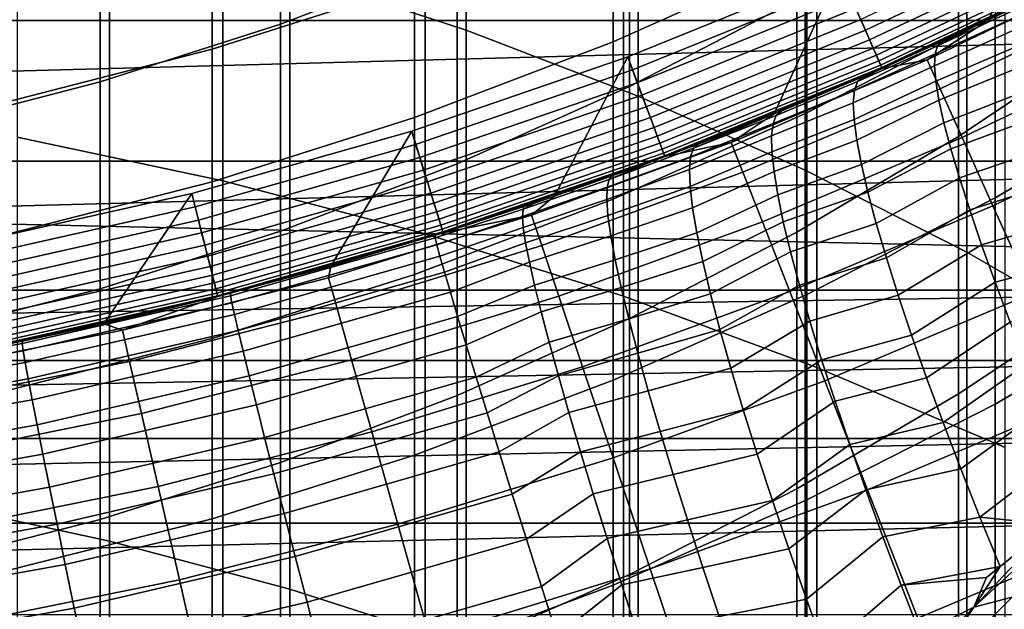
# Model space of a CAD drawing. Header units: metres. Extents: x -28 to 70, y -218 to 28.
# Tile 265 of 463: x 2.39 to 5.17, y -12.51 to -10.85. Entities that reach past the tile are written whole.
import ezdxf

# ---------------------------------------------------------------- set-up
doc = ezdxf.new("R2010")
doc.units = ezdxf.units.M
doc.layers.add('solid_10_261_432_XXX', color=7, linetype='CONTINUOUS')

msp = doc.modelspace()

# ---------------------------------------------------------------- linework, layer by layer
at = {"layer": 'solid_10_261_432_XXX'}
for points in [[(3.646882, -9.212379, 445.114502), (3.646882, -10.881224, 447.593597), (3.1491, -10.71856, 447.70636), (3.1491, -9.046671, 445.222778)], [(4.1323, -9.402063, 444.990601), (4.1323, -11.06742, 447.464478), (3.646882, -10.881224, 447.593597), (3.646882, -9.212379, 445.114502)], [(2.379969, -9.418129, 448.608063), (2.379969, -11.183157, 451.080139), (2.960494, -11.306211, 450.989716), (2.960494, -9.543629, 448.521057)], [(4.603708, -9.615077, 444.85141), (4.603708, -11.276518, 447.319489), (4.1323, -11.06742, 447.464478), (4.1323, -9.402063, 444.990601)], [(2.960494, -9.543629, 448.521057), (2.960494, -11.306211, 450.989716), (3.531343, -11.455796, 450.879761), (3.531343, -9.696185, 448.415283)], [(5.059506, -9.850699, 444.697479), (5.059506, -11.50781, 447.159119), (4.603708, -11.276518, 447.319489), (4.603708, -9.615077, 444.85141)], [(24.776649, -11.93179, -5), (-25.28702, -10.80817, -5), (-25.74646, -9.662806, -5), (25.28702, -10.80817, -5)], [(3.531343, -9.696185, 448.415283), (3.531343, -11.455796, 450.879761), (4.090651, -11.631421, 450.750671), (4.090651, -9.8753, 448.291077)], [(5.498151, -10.108131, 444.529297), (5.498151, -11.760509, 446.983887), (5.059506, -11.50781, 447.159119), (5.059506, -9.850699, 444.697479)], [(4.090651, -9.8753, 448.291077), (4.090651, -11.631421, 450.750671), (4.636589, -11.832513, 450.602875), (4.636589, -10.080389, 448.148865)], [(4.636589, -10.080389, 448.148865), (4.636589, -11.832513, 450.602875), (5.167373, -12.058414, 450.436829), (5.167373, -10.310781, 447.989136)], [(3.122935, -10.348081, 403.312042), (3.122935, -10.864654, 405.775696), (3.621314, -10.672974, 405.818665), (3.621314, -10.15529, 403.349701)], [(4.107415, -10.453315, 405.867889), (4.107415, -11.040272, 408.327667), (4.57959, -10.794995, 408.389771), (4.57959, -10.206419, 405.923218)], [(5.036238, -10.523494, 408.458527), (5.036238, -11.181808, 410.915405), (5.475811, -10.887185, 410.998718), (5.475811, -10.226686, 408.533691)], [(4.608047, -10.293193, 398.239441), (4.608047, -10.670014, 400.706543), (4.061356, -10.914546, 400.665741), (4.061356, -10.538755, 398.205383)], [(2.613968, -10.512074, 403.280029), (2.613968, -11.027703, 405.739166), (3.122935, -10.864654, 405.775696), (3.122935, -10.348081, 403.312042)], [(5.139678, -10.395068, 400.752411), (5.139678, -10.841094, 403.215759), (4.608047, -11.114673, 403.162292), (4.608047, -10.670014, 400.706543)], [(8.257593, -10.426032, 235.5), (-8.257654, -10.425984, 235.5), (-7.685764, -10.854447, 235.5)], [(7.685706, -10.854488, 235.5), (8.257593, -10.426032, 235.5), (-7.685764, -10.854447, 235.5)], [(3.501391, -10.445855, 395.711853), (3.501391, -10.752973, 398.17569), (2.929983, -10.935143, 398.150421), (2.929983, -10.628653, 395.69162)], [(5.121321, -10.852283, 194), (4.820355, -10.989276, 194), (4.70047, -10.714268, 194), (5.283648, -10.439014, 194)], [(5.418347, -10.707076, 194), (5.121321, -10.852283, 194), (5.283648, -10.439014, 194)], [(2.640641, -10.579982, 447.80246), (2.640641, -12.322371, 450.242828), (2.123228, -12.210568, 450.325012), (2.123228, -10.465958, 447.881531)], [(3.621314, -10.672974, 405.818665), (3.621314, -11.258492, 408.2724), (4.107415, -11.040272, 408.327667), (4.107415, -10.453315, 405.867889)], [(2.096138, -10.646717, 403.253723), (2.096138, -11.16157, 405.709167), (2.613968, -11.027703, 405.739166), (2.613968, -10.512074, 403.280029)], [(4.57959, -10.794995, 408.389771), (4.57959, -11.451312, 410.839172), (5.036238, -11.181808, 410.915405), (5.036238, -10.523494, 408.458527)], [(4.061356, -10.538755, 398.205383), (4.061356, -10.914546, 400.665741), (3.501391, -11.127863, 400.630127), (3.501391, -10.752973, 398.17569)], [(5.65451, -10.538146, 403.274933), (5.65451, -11.053624, 405.733337), (5.139678, -11.354827, 405.665863), (5.139678, -10.841094, 403.215759)], [(3.1491, -10.71856, 447.70636), (3.1491, -12.458249, 450.142944), (2.640641, -12.322371, 450.242828), (2.640641, -10.579982, 447.80246)], [(4.773248, -10.881908, 193.937912), (5.365459, -10.602437, 193.937912), (5.350717, -10.573304, 193.959747), (4.760132, -10.852007, 193.959747)], [(4.785105, -10.90894, 193.911987), (5.378788, -10.628774, 193.911987), (5.365459, -10.602437, 193.937912), (4.773248, -10.881908, 193.937912)], [(2.929983, -10.628653, 395.69162), (2.929983, -10.935143, 398.150421), (2.348998, -11.084671, 398.1297), (2.348998, -10.778695, 395.675018)], [(4.7955, -10.932639, 193.882446), (5.390473, -10.651864, 193.882446), (5.378788, -10.628774, 193.911987), (4.785105, -10.90894, 193.911987)], [(4.804255, -10.952599, 193.849762), (5.400314, -10.671311, 193.849762), (5.390473, -10.651864, 193.882446), (4.7955, -10.932639, 193.882446)], [(3.122935, -10.864654, 405.775696), (3.122935, -11.448915, 408.224182), (3.621314, -11.258492, 408.2724), (3.621314, -10.672974, 405.818665)], [(4.608047, -10.670014, 400.706543), (4.608047, -11.114673, 403.162292), (4.061356, -11.357986, 403.114777), (4.061356, -10.914546, 400.665741)], [(4.81122, -10.968477, 193.814514), (5.408143, -10.686782, 193.814514), (5.400314, -10.671311, 193.849762), (4.804255, -10.952599, 193.849762)], [(4.816276, -10.980002, 193.777298), (5.413826, -10.698011, 193.777298), (5.408143, -10.686782, 193.814514), (4.81122, -10.968477, 193.814514)], [(3.646882, -10.881224, 447.593597), (3.646882, -12.617743, 450.025726), (3.1491, -12.458249, 450.142944), (3.1491, -10.71856, 447.70636)], [(4.70047, -10.714268, 194), (4.103013, -10.956972, 194), (4.116189, -10.993854, 193.997437), (4.715566, -10.750407, 193.997437)], [(4.515725, -11.11792, 194), (4.207577, -11.238162, 194), (4.103013, -10.956972, 194), (4.70047, -10.714268, 194)], [(4.820355, -10.989276, 194), (4.515725, -11.11792, 194), (4.70047, -10.714268, 194)], [(4.819335, -10.986977, 193.73877), (5.417264, -10.704806, 193.73877), (5.413826, -10.698011, 193.777298), (4.816276, -10.980002, 193.777298)], [(5.417264, -10.704806, 193.73877), (4.819335, -10.986977, 193.73877), (4.820345, -10.98928, 193.699997), (5.4184, -10.707051, 193.699997)], [(5.121317, -10.852286, 181), (5.4184, -10.707051, 181), (5.4184, -10.707051, 193.699997), (4.820345, -10.98928, 193.699997)], [(4.947613, -10.965036, 179.490997), (5.488024, -10.704787, 179.490997), (5.4184, -10.707051, 181), (5.121317, -10.852286, 181)], [(4.984688, -11.047203, 177.966064), (5.529149, -10.785005, 177.966064), (5.488024, -10.704787, 179.490997), (4.947613, -10.965036, 179.490997)], [(5.067028, -10.87774, 223.692642), (5.121321, -10.852283, 194), (5.418347, -10.707076, 194), (5.210475, -10.809761, 223.710266)], [(4.129698, -11.029933, 193.989761), (4.731041, -10.785688, 193.989761), (4.715566, -10.750407, 193.997437), (4.116189, -10.993854, 193.997437)], [(3.501391, -10.752973, 398.17569), (3.501391, -11.127863, 400.630127), (2.929983, -11.309268, 400.599854), (2.929983, -10.935143, 398.150421)], [(4.107415, -11.040272, 408.327667), (4.107415, -11.694784, 410.770325), (4.57959, -11.451312, 410.839172), (4.57959, -10.794995, 408.389771)], [(4.14274, -11.064766, 193.977127), (4.745982, -10.81975, 193.977127), (4.731041, -10.785688, 193.989761), (4.129698, -11.029933, 193.989761)], [(5.046615, -11.184446, 176.445908), (5.59784, -10.91899, 176.445908), (5.529149, -10.785005, 177.966064), (4.984688, -11.047203, 177.966064)], [(24.216385, -13.031374, -5), (-24.776649, -11.93179, -5), (-25.28702, -10.80817, -5), (24.776649, -11.93179, -5)], [(4.155091, -11.097754, 193.959747), (4.760132, -10.852007, 193.959747), (4.745982, -10.81975, 193.977127), (4.14274, -11.064766, 193.977127)], [(5.194505, -10.845665, 224.022217), (4.9698, -10.948467, 223.983154), (4.976684, -10.925775, 223.832138), (5.198566, -10.822476, 223.865601)], [(5.198566, -10.822476, 223.865601), (4.976684, -10.925775, 223.832138), (5.067028, -10.87774, 223.692642), (5.210475, -10.809761, 223.710266)], [(7.685706, -10.854488, 235.5), (-7.685764, -10.854447, 235.5), (-7.092237, -11.251227, 235.5)], [(7.092196, -11.251253, 235.5), (7.685706, -10.854488, 235.5), (-7.092237, -11.251227, 235.5)], [(4.16654, -11.128332, 193.937912), (4.773248, -10.881908, 193.937912), (4.760132, -10.852007, 193.959747), (4.155091, -11.097754, 193.959747)], [(5.139678, -10.841094, 403.215759), (5.139678, -11.354827, 405.665863), (4.608047, -11.626828, 405.604889), (4.608047, -11.114673, 403.162292)], [(4.815132, -10.991565, 223.657959), (4.820355, -10.989276, 194), (5.121321, -10.852283, 194), (4.991913, -10.912416, 223.682709)], [(4.820345, -10.98928, 181), (5.121317, -10.852286, 181), (4.820345, -10.98928, 193.699997)], [(4.947613, -10.965036, 179.490997), (5.121317, -10.852286, 181), (4.820345, -10.98928, 181)], [(5.196331, -10.88014, 224.176773), (4.96819, -10.981764, 224.132355), (4.9698, -10.948467, 223.983154), (5.194505, -10.845665, 224.022217)], [(5.067028, -10.87774, 223.692642), (4.991913, -10.912416, 223.682709), (5.121321, -10.852283, 194)], [(2.613968, -11.027703, 405.739166), (2.613968, -11.610895, 408.183167), (3.122935, -11.448915, 408.224182), (3.122935, -10.864654, 405.775696)], [(4.1323, -11.06742, 447.464478), (4.1323, -12.800311, 449.891541), (3.646882, -12.617743, 450.025726), (3.646882, -10.881224, 447.593597)], [(4.176889, -11.155975, 193.911987), (4.785105, -10.90894, 193.911987), (4.773248, -10.881908, 193.937912), (4.16654, -11.128332, 193.937912)], [(5.204031, -10.925672, 224.328262), (4.971864, -11.02546, 224.278793), (4.96819, -10.981764, 224.132355), (5.196331, -10.88014, 224.176773)], [(4.976684, -10.925775, 223.832138), (4.991913, -10.912416, 223.682709), (5.067028, -10.87774, 223.692642)], [(5.036238, -11.181808, 410.915405), (5.036238, -11.90757, 413.35318), (5.475811, -11.615355, 413.44458), (5.475811, -10.887185, 410.998718)], [(4.061356, -10.914546, 400.665741), (4.061356, -11.357986, 403.114777), (3.501391, -11.570242, 403.073334), (3.501391, -11.127863, 400.630127)], [(4.185964, -11.180211, 193.882446), (4.7955, -10.932639, 193.882446), (4.785105, -10.90894, 193.911987), (4.176889, -11.155975, 193.911987)], [(4.976684, -10.925775, 223.832138), (4.750835, -11.026346, 223.806183), (4.815132, -10.991565, 223.657959), (4.991913, -10.912416, 223.682709)], [(2.929983, -10.935143, 398.150421), (2.929983, -11.309268, 400.599854), (2.348998, -11.458169, 400.575012), (2.348998, -11.084671, 398.1297)], [(4.193606, -11.200623, 193.849762), (4.804255, -10.952599, 193.849762), (4.7955, -10.932639, 193.882446), (4.185964, -11.180211, 193.882446)], [(4.9698, -10.948467, 223.983154), (4.742288, -11.050784, 223.96225), (4.750835, -11.026346, 223.806183), (4.976684, -10.925775, 223.832138)], [(5.217556, -10.981958, 224.475662), (4.980799, -11.079288, 224.4216), (4.971864, -11.02546, 224.278793), (5.204031, -10.925672, 224.328262)], [(5.133295, -11.376551, 174.932922), (5.693988, -11.106535, 174.932922), (5.59784, -10.91899, 176.445908), (5.046615, -11.184446, 176.445908)], [(4.103013, -10.956972, 194), (3.493091, -11.16639, 194), (3.504313, -11.203911, 193.997437), (4.116189, -10.993854, 193.997437)], [(3.896392, -11.349808, 194), (3.58224, -11.452841, 194), (3.493091, -11.16639, 194), (4.103013, -10.956972, 194)], [(4.207577, -11.238162, 194), (3.896392, -11.349808, 194), (4.103013, -10.956972, 194)], [(4.199686, -11.216861, 193.814514), (4.81122, -10.968477, 193.814514), (4.804255, -10.952599, 193.849762), (4.193606, -11.200623, 193.849762)], [(4.204098, -11.228647, 193.777298), (4.816276, -10.980002, 193.777298), (4.81122, -10.968477, 193.814514), (4.199686, -11.216861, 193.814514)], [(4.3949, -11.198024, 179.490997), (4.947613, -10.965036, 179.490997), (4.820345, -10.98928, 181), (4.515712, -11.117929, 181)], [(4.427834, -11.281937, 177.966064), (4.984688, -11.047203, 177.966064), (4.947613, -10.965036, 179.490997), (4.3949, -11.198024, 179.490997)], [(4.96819, -10.981764, 224.132355), (4.73915, -11.086649, 224.116287), (4.742288, -11.050784, 223.96225), (4.9698, -10.948467, 223.983154)], [(3.515813, -11.24068, 193.989761), (4.129698, -11.029933, 193.989761), (4.116189, -10.993854, 193.997437), (3.504313, -11.203911, 193.997437)], [(4.206769, -11.235779, 193.73877), (4.819335, -10.986977, 193.73877), (4.816276, -10.980002, 193.777298), (4.204098, -11.228647, 193.777298)], [(4.819335, -10.986977, 193.73877), (4.206769, -11.235779, 193.73877), (4.207651, -11.238135, 193.699997), (4.820345, -10.98928, 193.699997)], [(4.515712, -11.117929, 181), (4.820345, -10.98928, 181), (4.820345, -10.98928, 193.699997), (4.207651, -11.238135, 193.699997)], [(4.513309, -11.118905, 223.614319), (4.515725, -11.11792, 194), (4.820355, -10.989276, 194), (4.537228, -11.109165, 223.617752)], [(4.767603, -11.012264, 223.651077), (4.537228, -11.109165, 223.617752), (4.820355, -10.989276, 194)], [(4.971864, -11.02546, 224.278793), (4.74144, -11.133704, 224.267303), (4.73915, -11.086649, 224.116287), (4.96819, -10.981764, 224.132355)], [(4.750835, -11.026346, 223.806183), (4.767603, -11.012264, 223.651077), (4.815132, -10.991565, 223.657959)], [(4.815132, -10.991565, 223.657959), (4.767603, -11.012264, 223.651077), (4.820355, -10.989276, 194)], [(5.236815, -11.048628, 224.618011), (4.994942, -11.142915, 224.559875), (4.980799, -11.079288, 224.4216), (5.217556, -10.981958, 224.475662)], [(2.096138, -11.16157, 405.709167), (2.096138, -11.743885, 408.149475), (2.613968, -11.610895, 408.183167), (2.613968, -11.027703, 405.739166)], [(4.742288, -11.050784, 223.96225), (4.512861, -11.145296, 223.922836), (4.52184, -11.121962, 223.770233), (4.750835, -11.026346, 223.806183)], [(4.750835, -11.026346, 223.806183), (4.52184, -11.121962, 223.770233), (4.537228, -11.109165, 223.617752), (4.767603, -11.012264, 223.651077)], [(4.980799, -11.079288, 224.4216), (4.749143, -11.191645, 224.414291), (4.74144, -11.133704, 224.267303), (4.971864, -11.02546, 224.278793)], [(3.526916, -11.276178, 193.977127), (4.14274, -11.064766, 193.977127), (4.129698, -11.029933, 193.989761), (3.515813, -11.24068, 193.989761)], [(3.621314, -11.258492, 408.2724), (3.621314, -11.911399, 410.709076), (4.107415, -11.694784, 410.770325), (4.107415, -11.040272, 408.327667)], [(4.482842, -11.422096, 176.445908), (5.046615, -11.184446, 176.445908), (4.984688, -11.047203, 177.966064), (4.427834, -11.281937, 177.966064)], [(4.73915, -11.086649, 224.116287), (4.508798, -11.179644, 224.073563), (4.512861, -11.145296, 223.922836), (4.742288, -11.050784, 223.96225)], [(5.261681, -11.125237, 224.754379), (5.014204, -11.215952, 224.69278), (4.994942, -11.142915, 224.559875), (5.236815, -11.048628, 224.618011)], [(5.65451, -11.053624, 405.733337), (5.65451, -11.636646, 408.176636), (5.139678, -11.935875, 408.100861), (5.139678, -11.354827, 405.665863)], [(3.537431, -11.309796, 193.959747), (4.155091, -11.097754, 193.959747), (4.14274, -11.064766, 193.977127), (3.526916, -11.276178, 193.977127)], [(4.603708, -11.276518, 447.319489), (4.603708, -13.005335, 449.740845), (4.1323, -12.800311, 449.891541), (4.1323, -11.06742, 447.464478)], [(4.994942, -11.142915, 224.559875), (4.76221, -11.260088, 224.556305), (4.749143, -11.191645, 224.414291), (4.980799, -11.079288, 224.4216)], [(3.547178, -11.340959, 193.937912), (4.16654, -11.128332, 193.937912), (4.155091, -11.097754, 193.959747), (3.537431, -11.309796, 193.959747)], [(4.52184, -11.121962, 223.770233), (4.288093, -11.214598, 223.743332), (4.513309, -11.118905, 223.614319), (4.537228, -11.109165, 223.617752)], [(4.74144, -11.133704, 224.267303), (4.509676, -11.22479, 224.221466), (4.508798, -11.179644, 224.073563), (4.73915, -11.086649, 224.116287)], [(5.244593, -11.623212, 173.429489), (5.817442, -11.347342, 173.429489), (5.693988, -11.106535, 174.932922), (5.133295, -11.376551, 174.932922)], [(3.501391, -11.127863, 400.630127), (3.501391, -11.570242, 403.073334), (2.929983, -11.750744, 403.038055), (2.929983, -11.309268, 400.599854)], [(3.555989, -11.369131, 193.911987), (4.176889, -11.155975, 193.911987), (4.16654, -11.128332, 193.937912), (3.547178, -11.340959, 193.937912)], [(4.608047, -11.114673, 403.162292), (4.608047, -11.626828, 405.604889), (4.061356, -11.868741, 405.55069), (4.061356, -11.357986, 403.114777)], [(4.172221, -11.251336, 223.569336), (4.207577, -11.238162, 194), (4.515725, -11.11792, 194), (4.301237, -11.20265, 223.585312)], [(4.207651, -11.238135, 181), (4.515712, -11.117929, 181), (4.207651, -11.238135, 193.699997)], [(4.3949, -11.198024, 179.490997), (4.515712, -11.117929, 181), (4.207651, -11.238135, 181)], [(4.512861, -11.145296, 223.922836), (4.279921, -11.238752, 223.902405), (4.288093, -11.214598, 223.743332), (4.52184, -11.121962, 223.770233)], [(4.288093, -11.214598, 223.743332), (4.301237, -11.20265, 223.585312), (4.513309, -11.118905, 223.614319)], [(4.513309, -11.118905, 223.614319), (4.301237, -11.20265, 223.585312), (4.515725, -11.11792, 194)], [(4.749143, -11.191645, 224.414291), (4.515491, -11.280453, 224.365616), (4.509676, -11.22479, 224.221466), (4.74144, -11.133704, 224.267303)], [(5.291988, -11.211279, 224.883835), (5.038468, -11.297949, 224.819504), (5.014204, -11.215952, 224.69278), (5.261681, -11.125237, 224.754379)], [(3.493091, -11.16639, 194), (2.87256, -11.341886, 194), (2.881793, -11.379943, 193.997437), (3.504313, -11.203911, 193.997437)], [(3.265219, -11.547218, 194), (2.945785, -11.632813, 194), (2.87256, -11.341886, 194), (3.493091, -11.16639, 194)], [(3.58224, -11.452841, 194), (3.265219, -11.547218, 194), (3.493091, -11.16639, 194)], [(3.563715, -11.393829, 193.882446), (4.185964, -11.180211, 193.882446), (4.176889, -11.155975, 193.911987), (3.555989, -11.369131, 193.911987)], [(4.508798, -11.179644, 224.073563), (4.276795, -11.274944, 224.059372), (4.279921, -11.238752, 223.902405), (4.512861, -11.145296, 223.922836)], [(5.014204, -11.215952, 224.69278), (4.780554, -11.338588, 224.692413), (4.76221, -11.260088, 224.556305), (4.994942, -11.142915, 224.559875)], [(2.379969, -11.183157, 451.080139), (2.379969, -13.015632, 453.502655), (2.960494, -13.136147, 453.408844), (2.960494, -11.306211, 450.989716)], [(3.570221, -11.414631, 193.849762), (4.193606, -11.200623, 193.849762), (4.185964, -11.180211, 193.882446), (3.563715, -11.393829, 193.882446)], [(4.509676, -11.22479, 224.221466), (4.278735, -11.322929, 224.213165), (4.276795, -11.274944, 224.059372), (4.508798, -11.179644, 224.073563)], [(4.55984, -11.618282, 174.932922), (5.133295, -11.376551, 174.932922), (5.046615, -11.184446, 176.445908), (4.482842, -11.422096, 176.445908)], [(4.76221, -11.260088, 224.556305), (4.526205, -11.346287, 224.505127), (4.515491, -11.280453, 224.365616), (4.749143, -11.191645, 224.414291)], [(4.57959, -11.451312, 410.839172), (4.57959, -12.174871, 413.269562), (5.036238, -11.90757, 413.35318), (5.036238, -11.181808, 410.915405)], [(2.89125, -11.41729, 193.989761), (3.515813, -11.24068, 193.989761), (3.504313, -11.203911, 193.997437), (2.881793, -11.379943, 193.997437)], [(3.575397, -11.43118, 193.814514), (4.199686, -11.216861, 193.814514), (4.193606, -11.200623, 193.849762), (3.570221, -11.414631, 193.849762)], [(3.579154, -11.443191, 193.777298), (4.204098, -11.228647, 193.777298), (4.199686, -11.216861, 193.814514), (3.575397, -11.43118, 193.814514)], [(3.831262, -11.403172, 179.490997), (4.3949, -11.198024, 179.490997), (4.207651, -11.238135, 181), (3.896394, -11.349807, 181)], [(3.859972, -11.488622, 177.966064), (4.427834, -11.281937, 177.966064), (4.3949, -11.198024, 179.490997), (3.831262, -11.403172, 179.490997)], [(4.279921, -11.238752, 223.902405), (4.044481, -11.32483, 223.870682), (4.050185, -11.302532, 223.71376), (4.288093, -11.214598, 223.743332)], [(4.288093, -11.214598, 223.743332), (4.050185, -11.302532, 223.71376), (4.172221, -11.251336, 223.569336), (4.301237, -11.20265, 223.585312)], [(5.038468, -11.297949, 224.819504), (4.804056, -11.426629, 224.821732), (4.780554, -11.338588, 224.692413), (5.014204, -11.215952, 224.69278)], [(5.327537, -11.306183, 225.005524), (5.067584, -11.388402, 224.939255), (5.038468, -11.297949, 224.819504), (5.291988, -11.211279, 224.883835)], [(7.092196, -11.251253, 235.5), (-7.092237, -11.251227, 235.5), (-6.479487, -11.614915, 235.5)], [(6.479487, -11.614915, 235.5), (7.092196, -11.251253, 235.5), (-6.479487, -11.614915, 235.5)], [(2.900381, -11.453345, 193.977127), (3.526916, -11.276178, 193.977127), (3.515813, -11.24068, 193.989761), (2.89125, -11.41729, 193.989761)], [(3.581427, -11.450459, 193.73877), (4.206769, -11.235779, 193.73877), (4.204098, -11.228647, 193.777298), (3.579154, -11.443191, 193.777298)], [(4.206769, -11.235779, 193.73877), (3.581427, -11.450459, 193.73877), (3.582178, -11.45286, 193.699997), (4.207651, -11.238135, 193.699997)], [(3.896394, -11.349807, 181), (4.207651, -11.238135, 181), (4.207651, -11.238135, 193.699997), (3.582178, -11.45286, 193.699997)], [(3.839243, -11.369267, 223.537674), (3.896392, -11.349808, 194), (4.207577, -11.238162, 194), (4.055812, -11.29382, 223.556412)], [(4.276795, -11.274944, 224.059372), (4.043355, -11.358894, 224.025574), (4.044481, -11.32483, 223.870682), (4.279921, -11.238752, 223.902405)], [(4.050185, -11.302532, 223.71376), (4.055812, -11.29382, 223.556412), (4.172221, -11.251336, 223.569336)], [(4.172221, -11.251336, 223.569336), (4.055812, -11.29382, 223.556412), (4.207577, -11.238162, 194)], [(4.515491, -11.280453, 224.365616), (4.285728, -11.382385, 224.362747), (4.278735, -11.322929, 224.213165), (4.509676, -11.22479, 224.221466)], [(2.909028, -11.487492, 193.959747), (3.537431, -11.309796, 193.959747), (3.526916, -11.276178, 193.977127), (2.900381, -11.453345, 193.977127)], [(3.122935, -11.448915, 408.224182), (3.122935, -12.100421, 410.65564), (3.621314, -11.911399, 410.709076), (3.621314, -11.258492, 408.2724)], [(4.278735, -11.322929, 224.213165), (4.046814, -11.404503, 224.177429), (4.043355, -11.358894, 224.025574), (4.276795, -11.274944, 224.059372)], [(4.780554, -11.338588, 224.692413), (4.541753, -11.421881, 224.63913), (4.526205, -11.346287, 224.505127), (4.76221, -11.260088, 224.556305)], [(5.059506, -11.50781, 447.159119), (5.059506, -13.23212, 449.574158), (4.603708, -13.005335, 449.740845), (4.603708, -11.276518, 447.319489)], [(2.960494, -11.306211, 450.989716), (2.960494, -13.136147, 453.408844), (3.531343, -13.282645, 453.29483), (3.531343, -11.455796, 450.879761)], [(4.044481, -11.32483, 223.870682), (3.805565, -11.406771, 223.847275), (3.807217, -11.38658, 223.691971), (4.050185, -11.302532, 223.71376)], [(4.050185, -11.302532, 223.71376), (3.807217, -11.38658, 223.691971), (3.839243, -11.369267, 223.537674), (4.055812, -11.29382, 223.556412)], [(3.907926, -11.63135, 176.445908), (4.482842, -11.422096, 176.445908), (4.427834, -11.281937, 177.966064), (3.859972, -11.488622, 177.966064)], [(4.526205, -11.346287, 224.505127), (4.297727, -11.45291, 224.507111), (4.285728, -11.382385, 224.362747), (4.515491, -11.280453, 224.365616)], [(5.067584, -11.388402, 224.939255), (4.832562, -11.523635, 224.94339), (4.804056, -11.426629, 224.821732), (5.038468, -11.297949, 224.819504)], [(5.368091, -11.409321, 225.118652), (5.101373, -11.486755, 225.0513), (5.067584, -11.388402, 224.939255), (5.327537, -11.306183, 225.005524)], [(2.929983, -11.309268, 400.599854), (2.929983, -11.750744, 403.038055), (2.348998, -11.898903, 403.009125), (2.348998, -11.458169, 400.575012)], [(2.917043, -11.519144, 193.937912), (3.547178, -11.340959, 193.937912), (3.537431, -11.309796, 193.959747), (2.909028, -11.487492, 193.959747)], [(4.043355, -11.358894, 224.025574), (3.80805, -11.438539, 224.000626), (3.805565, -11.406771, 223.847275), (4.044481, -11.32483, 223.870682)], [(4.285728, -11.382385, 224.362747), (4.054836, -11.461361, 224.325272), (4.046814, -11.404503, 224.177429), (4.278735, -11.322929, 224.213165)], [(2.87256, -11.341886, 194), (2.243305, -11.482924, 194), (2.250521, -11.521414, 193.997437), (2.881793, -11.379943, 193.997437)], [(2.624184, -11.709555, 194), (2.300608, -11.7774, 194), (2.243305, -11.482924, 194), (2.87256, -11.341886, 194)], [(2.945785, -11.632813, 194), (2.624184, -11.709555, 194), (2.87256, -11.341886, 194)], [(2.92429, -11.547758, 193.911987), (3.555989, -11.369131, 193.911987), (3.547178, -11.340959, 193.937912), (2.917043, -11.519144, 193.937912)], [(4.061356, -11.357986, 403.114777), (4.061356, -11.868741, 405.55069), (3.501391, -12.079773, 405.503387), (3.501391, -11.570242, 403.073334)], [(3.582178, -11.45286, 181), (3.896394, -11.349807, 181), (3.582178, -11.45286, 193.699997)], [(3.831262, -11.403172, 179.490997), (3.896394, -11.349807, 181), (3.582178, -11.45286, 181)], [(3.839243, -11.369267, 223.537674), (3.809685, -11.379205, 223.53566), (3.58224, -11.452841, 194), (3.896392, -11.349808, 194)], [(4.046814, -11.404503, 224.177429), (3.814656, -11.481682, 224.151062), (3.80805, -11.438539, 224.000626), (4.043355, -11.358894, 224.025574)], [(4.541753, -11.421881, 224.63913), (4.314652, -11.53403, 224.645279), (4.297727, -11.45291, 224.507111), (4.526205, -11.346287, 224.505127)], [(4.804056, -11.426629, 224.821732), (4.562037, -11.506763, 224.766785), (4.541753, -11.421881, 224.63913), (4.780554, -11.338588, 224.692413)], [(5.139678, -11.354827, 405.665863), (5.139678, -11.935875, 408.100861), (4.608047, -12.206094, 408.03244), (4.608047, -11.626828, 405.604889)], [(2.257907, -11.559225, 193.989761), (2.89125, -11.41729, 193.989761), (2.881793, -11.379943, 193.997437), (2.250521, -11.521414, 193.997437)], [(2.930642, -11.572845, 193.882446), (3.563715, -11.393829, 193.882446), (3.555989, -11.369131, 193.911987), (2.92429, -11.547758, 193.911987)], [(3.809685, -11.379205, 223.53566), (3.559173, -11.460031, 223.525711), (3.265219, -11.547218, 194), (3.58224, -11.452841, 194)], [(3.807217, -11.38658, 223.691971), (3.559602, -11.466958, 223.688751), (3.559173, -11.460031, 223.525711), (3.809685, -11.379205, 223.53566)], [(3.805565, -11.406771, 223.847275), (3.564163, -11.486676, 223.850662), (3.559602, -11.466958, 223.688751), (3.807217, -11.38658, 223.691971)], [(3.807217, -11.38658, 223.691971), (3.809685, -11.379205, 223.53566), (3.839243, -11.369267, 223.537674)], [(4.297727, -11.45291, 224.507111), (4.067368, -11.529098, 224.468124), (4.054836, -11.461361, 224.325272), (4.285728, -11.382385, 224.362747)], [(4.658704, -11.870184, 173.429489), (5.244593, -11.623212, 173.429489), (5.133295, -11.376551, 174.932922), (4.55984, -11.618282, 174.932922)], [(5.101373, -11.486755, 225.0513), (4.865884, -11.628971, 225.05661), (4.832562, -11.523635, 224.94339), (5.067584, -11.388402, 224.939255)], [(2.265038, -11.595729, 193.977127), (2.900381, -11.453345, 193.977127), (2.89125, -11.41729, 193.989761), (2.257907, -11.559225, 193.989761)], [(2.935993, -11.593974, 193.849762), (3.570221, -11.414631, 193.849762), (3.563715, -11.393829, 193.882446), (2.930642, -11.572845, 193.882446)], [(2.940249, -11.610783, 193.814514), (3.575397, -11.43118, 193.814514), (3.570221, -11.414631, 193.849762), (2.935993, -11.593974, 193.849762)], [(3.258098, -11.579969, 179.490997), (3.831262, -11.403172, 179.490997), (3.582178, -11.45286, 181), (3.265242, -11.547216, 181)], [(3.282513, -11.666744, 177.966064), (3.859972, -11.488622, 177.966064), (3.831262, -11.403172, 179.490997), (3.258098, -11.579969, 179.490997)], [(3.80805, -11.438539, 224.000626), (3.572826, -11.519051, 224.010361), (3.564163, -11.486676, 223.850662), (3.805565, -11.406771, 223.847275)], [(4.054836, -11.461361, 224.325272), (3.82534, -11.535927, 224.297607), (3.814656, -11.481682, 224.151062), (4.046814, -11.404503, 224.177429)], [(5.413382, -11.520008, 225.222458), (5.139628, -11.592405, 225.154953), (5.101373, -11.486755, 225.0513), (5.368091, -11.409321, 225.118652)], [(2.943339, -11.622982, 193.777298), (3.579154, -11.443191, 193.777298), (3.575397, -11.43118, 193.814514), (2.940249, -11.610783, 193.814514)], [(2.945208, -11.630364, 193.73877), (3.581427, -11.450459, 193.73877), (3.579154, -11.443191, 193.777298), (2.943339, -11.622982, 193.777298)], [(3.814656, -11.481682, 224.151062), (3.585532, -11.563859, 224.166748), (3.572826, -11.519051, 224.010361), (3.80805, -11.438539, 224.000626)], [(3.975048, -11.831129, 174.932922), (4.55984, -11.618282, 174.932922), (4.482842, -11.422096, 176.445908), (3.907926, -11.63135, 176.445908)], [(4.562037, -11.506763, 224.766785), (4.336388, -11.625197, 224.776337), (4.314652, -11.53403, 224.645279), (4.541753, -11.421881, 224.63913)], [(4.832562, -11.523635, 224.94339), (4.58693, -11.600407, 224.887299), (4.562037, -11.506763, 224.766785), (4.804056, -11.426629, 224.821732)], [(2.271791, -11.630301, 193.959747), (2.909028, -11.487492, 193.959747), (2.900381, -11.453345, 193.977127), (2.265038, -11.595729, 193.977127)], [(2.613968, -11.610895, 408.183167), (2.613968, -12.261209, 410.610168), (3.122935, -12.100421, 410.65564), (3.122935, -11.448915, 408.224182)], [(3.581427, -11.450459, 193.73877), (2.945208, -11.630364, 193.73877), (2.945826, -11.632803, 193.699997), (3.582178, -11.45286, 193.699997)], [(3.559173, -11.460031, 223.525711), (2.981747, -11.623648, 223.518723), (2.945785, -11.632813, 194), (3.265219, -11.547218, 194)], [(3.265242, -11.547216, 181), (3.582178, -11.45286, 181), (3.582178, -11.45286, 193.699997), (2.945826, -11.632803, 193.699997)], [(2.981993, -11.63057, 223.682343), (2.981747, -11.623648, 223.518723), (3.559173, -11.460031, 223.525711), (3.559602, -11.466958, 223.688751)], [(2.985728, -11.650523, 223.844833), (2.981993, -11.63057, 223.682343), (3.559602, -11.466958, 223.688751), (3.564163, -11.486676, 223.850662)], [(3.531343, -11.455796, 450.879761), (3.531343, -13.282645, 453.29483), (4.090651, -13.454647, 453.16095), (4.090651, -11.631421, 450.750671)], [(4.067368, -11.529098, 224.468124), (3.840036, -11.600933, 224.439346), (3.82534, -11.535927, 224.297607), (4.054836, -11.461361, 224.325272)], [(4.314652, -11.53403, 224.645279), (4.084329, -11.607272, 224.605072), (4.067368, -11.529098, 224.468124), (4.297727, -11.45291, 224.507111)], [(4.107415, -11.694784, 410.770325), (4.107415, -12.416354, 413.194061), (4.57959, -12.174871, 413.269562), (4.57959, -11.451312, 410.839172)], [(2.27805, -11.662346, 193.937912), (2.917043, -11.519144, 193.937912), (2.909028, -11.487492, 193.959747), (2.271791, -11.630301, 193.959747)], [(2.985728, -11.650523, 223.844833), (3.564163, -11.486676, 223.850662), (3.572826, -11.519051, 224.010361), (2.992921, -11.683372, 224.005096)], [(3.323293, -11.811685, 176.445908), (3.907926, -11.63135, 176.445908), (3.859972, -11.488622, 177.966064), (3.282513, -11.666744, 177.966064)], [(3.82534, -11.535927, 224.297607), (3.602193, -11.620796, 224.318756), (3.585532, -11.563859, 224.166748), (3.814656, -11.481682, 224.151062)], [(5.139628, -11.592405, 225.154953), (4.903805, -11.741948, 225.160629), (4.865884, -11.628971, 225.05661), (5.101373, -11.486755, 225.0513)], [(2.283709, -11.691316, 193.911987), (2.92429, -11.547758, 193.911987), (2.917043, -11.519144, 193.937912), (2.27805, -11.662346, 193.937912)], [(2.992921, -11.683372, 224.005096), (3.572826, -11.519051, 224.010361), (3.585532, -11.563859, 224.166748), (3.003525, -11.728889, 224.162033)], [(4.084329, -11.607272, 224.605072), (3.858651, -11.67629, 224.575378), (3.840036, -11.600933, 224.439346), (4.067368, -11.529098, 224.468124)], [(4.58693, -11.600407, 224.887299), (4.362789, -11.7258, 224.899384), (4.336388, -11.625197, 224.776337), (4.562037, -11.506763, 224.766785)], [(4.865884, -11.628971, 225.05661), (4.616278, -11.702228, 224.999924), (4.58693, -11.600407, 224.887299), (4.832562, -11.523635, 224.94339)], [(5.498151, -11.760509, 446.983887), (5.498151, -13.479896, 449.392059), (5.059506, -13.23212, 449.574158), (5.059506, -11.50781, 447.159119)], [(5.463109, -11.637511, 225.316269), (5.182115, -11.704702, 225.249573), (5.139628, -11.592405, 225.154953), (5.413382, -11.520008, 225.222458)], [(2.28867, -11.716715, 193.882446), (2.930642, -11.572845, 193.882446), (2.92429, -11.547758, 193.911987), (2.283709, -11.691316, 193.911987)], [(2.676834, -11.727977, 179.490997), (3.258098, -11.579969, 179.490997), (3.265242, -11.547216, 181), (2.945826, -11.632803, 181)], [(2.945826, -11.632803, 181), (3.265242, -11.547216, 181), (2.945826, -11.632803, 193.699997)], [(3.840036, -11.600933, 224.439346), (3.622696, -11.689473, 224.465347), (3.602193, -11.620796, 224.318756), (3.82534, -11.535927, 224.297607)], [(4.336388, -11.625197, 224.776337), (4.105608, -11.695378, 224.735229), (4.084329, -11.607272, 224.605072), (4.314652, -11.53403, 224.645279)], [(2.292849, -11.738106, 193.849762), (2.935993, -11.593974, 193.849762), (2.930642, -11.572845, 193.882446), (2.28867, -11.716715, 193.882446)], [(2.696893, -11.815862, 177.966064), (3.282513, -11.666744, 177.966064), (3.258098, -11.579969, 179.490997), (2.676834, -11.727977, 179.490997)], [(3.501391, -11.570242, 403.073334), (3.501391, -12.079773, 405.503387), (2.929983, -12.259235, 405.463165), (2.929983, -11.750744, 403.038055)], [(3.003525, -11.728889, 224.162033), (3.585532, -11.563859, 224.166748), (3.602193, -11.620796, 224.318756), (3.017467, -11.786767, 224.314575)], [(2.096138, -11.743885, 408.149475), (2.096138, -12.393221, 410.572845), (2.613968, -12.261209, 410.610168), (2.613968, -11.610895, 408.183167)], [(2.296173, -11.755123, 193.814514), (2.940249, -11.610783, 193.814514), (2.935993, -11.593974, 193.849762), (2.292849, -11.738106, 193.849762)], [(2.298585, -11.767475, 193.777298), (2.943339, -11.622982, 193.777298), (2.940249, -11.610783, 193.814514), (2.296173, -11.755123, 193.814514)], [(3.858651, -11.67629, 224.575378), (3.646901, -11.76942, 224.60553), (3.622696, -11.689473, 224.465347), (3.840036, -11.600933, 224.439346)], [(4.105608, -11.695378, 224.735229), (3.881067, -11.761518, 224.704865), (3.858651, -11.67629, 224.575378), (4.084329, -11.607272, 224.605072)], [(4.616278, -11.702228, 224.999924), (4.393677, -11.835158, 225.013596), (4.362789, -11.7258, 224.899384), (4.58693, -11.600407, 224.887299)], [(5.182115, -11.704702, 225.249573), (4.946076, -11.861824, 225.254807), (4.903805, -11.741948, 225.160629), (5.139628, -11.592405, 225.154953)], [(-6.148077, -11.813584, 235.5), (6.479487, -11.614915, 235.5), (-6.479487, -11.614915, 235.5)], [(-6.148077, -11.813584, 235.5), (6.148069, -11.81359, 235.5), (6.479487, -11.614915, 235.5)], [(2.300045, -11.774949, 193.73877), (2.945208, -11.630364, 193.73877), (2.943339, -11.622982, 193.777298), (2.298585, -11.767475, 193.777298)], [(2.945208, -11.630364, 193.73877), (2.300045, -11.774949, 193.73877), (2.300528, -11.777418, 193.699997), (2.945826, -11.632803, 193.699997)], [(2.624173, -11.709557, 181), (2.945826, -11.632803, 181), (2.945826, -11.632803, 193.699997), (2.300528, -11.777418, 193.699997)], [(2.981747, -11.623648, 223.518723), (2.394087, -11.758757, 223.512558), (2.624184, -11.709555, 194), (2.945785, -11.632813, 194)], [(2.394193, -11.765662, 223.676682), (2.394087, -11.758757, 223.512558), (2.981747, -11.623648, 223.518723), (2.981993, -11.63057, 223.682343)], [(2.981993, -11.63057, 223.682343), (2.985728, -11.650523, 223.844833), (2.397115, -11.785802, 223.839676), (2.394193, -11.765662, 223.676682)], [(2.676834, -11.727977, 179.490997), (2.945826, -11.632803, 181), (2.624173, -11.709557, 181)], [(3.017467, -11.786767, 224.314575), (3.602193, -11.620796, 224.318756), (3.622696, -11.689473, 224.465347), (3.034651, -11.856608, 224.4617)], [(3.380373, -12.014562, 174.932922), (3.975048, -11.831129, 174.932922), (3.907926, -11.63135, 176.445908), (3.323293, -11.811685, 176.445908)], [(4.061233, -12.087646, 173.429489), (4.658704, -11.870184, 173.429489), (4.55984, -11.618282, 174.932922), (3.975048, -11.831129, 174.932922)], [(4.608047, -11.626828, 405.604889), (4.608047, -12.206094, 408.03244), (4.061356, -12.446421, 407.971588), (4.061356, -11.868741, 405.55069)], [(4.090651, -11.631421, 450.750671), (4.090651, -13.454647, 453.16095), (4.636589, -13.65159, 453.00766), (4.636589, -11.832513, 450.602875)], [(4.362789, -11.7258, 224.899384), (4.131068, -11.792841, 224.857727), (4.105608, -11.695378, 224.735229), (4.336388, -11.625197, 224.776337)], [(4.903805, -11.741948, 225.160629), (4.649898, -11.81159, 225.103958), (4.616278, -11.702228, 224.999924), (4.865884, -11.628971, 225.05661)], [(4.77928, -12.177407, 171.937958), (5.380332, -11.924042, 171.937958), (5.244593, -11.623212, 173.429489), (4.658704, -11.870184, 173.429489)], [(5.036238, -11.90757, 413.35318), (5.036238, -12.700228, 415.77005), (5.475811, -12.410642, 415.869476), (5.475811, -11.615355, 413.44458)], [(5.65451, -11.636646, 408.176636), (5.65451, -12.286771, 410.602936), (5.139678, -12.583798, 410.518951), (5.139678, -11.935875, 408.100861)], [(2.992921, -11.683372, 224.005096), (2.402833, -11.819039, 224.000443), (2.397115, -11.785802, 223.839676), (2.985728, -11.650523, 223.844833)], [(2.730398, -11.962654, 176.445908), (3.323293, -11.811685, 176.445908), (3.282513, -11.666744, 177.966064), (2.696893, -11.815862, 177.966064)], [(3.003525, -11.728889, 224.162033), (2.411308, -11.865147, 224.157867), (2.402833, -11.819039, 224.000443), (2.992921, -11.683372, 224.005096)], [(3.034651, -11.856608, 224.4617), (3.622696, -11.689473, 224.465347), (3.646901, -11.76942, 224.60553), (3.05496, -11.937937, 224.602371)], [(3.621314, -11.911399, 410.709076), (3.621314, -12.631199, 413.126862), (4.107415, -12.416354, 413.194061), (4.107415, -11.694784, 410.770325)], [(3.881067, -11.761518, 224.704865), (3.674642, -11.86009, 224.738327), (3.646901, -11.76942, 224.60553), (3.858651, -11.67629, 224.575378)], [(4.131068, -11.792841, 224.857727), (3.907143, -11.856083, 224.826965), (3.881067, -11.761518, 224.704865), (4.105608, -11.695378, 224.735229)], [(2.088915, -11.846828, 179.490997), (2.676834, -11.727977, 179.490997), (2.624173, -11.709557, 181), (2.300528, -11.777418, 181)], [(2.300528, -11.777418, 181), (2.624173, -11.709557, 181), (2.300528, -11.777418, 193.699997)], [(2.394087, -11.758757, 223.512558), (2.300608, -11.7774, 194), (2.624184, -11.709555, 194)], [(4.649898, -11.81159, 225.103958), (4.428844, -11.952538, 225.11821), (4.393677, -11.835158, 225.013596), (4.616278, -11.702228, 224.999924)], [(5.22857, -11.822957, 225.334595), (4.992421, -11.987815, 225.338486), (4.946076, -11.861824, 225.254807), (5.182115, -11.704702, 225.249573)], [(2.104569, -11.935602, 177.966064), (2.696893, -11.815862, 177.966064), (2.676834, -11.727977, 179.490997), (2.088915, -11.846828, 179.490997)], [(2.929983, -11.750744, 403.038055), (2.929983, -12.259235, 405.463165), (2.348998, -12.406541, 405.430145), (2.348998, -11.898903, 403.009125)], [(3.017467, -11.786767, 224.314575), (2.422481, -11.923808, 224.310898), (2.411308, -11.865147, 224.157867), (3.003525, -11.728889, 224.162033)], [(4.393677, -11.835158, 225.013596), (4.160542, -11.899029, 224.971786), (4.131068, -11.792841, 224.857727), (4.362789, -11.7258, 224.899384)], [(4.946076, -11.861824, 225.254807), (4.687581, -11.927814, 225.198746), (4.649898, -11.81159, 225.103958), (4.903805, -11.741948, 225.160629)], [(2.394087, -11.758757, 223.512558), (1.80056, -11.864147, 223.507416), (1.975086, -11.836341, 194), (2.300608, -11.7774, 194)], [(1.800565, -11.871029, 223.671951), (1.80056, -11.864147, 223.507416), (2.394087, -11.758757, 223.512558), (2.394193, -11.765662, 223.676682)], [(2.394193, -11.765662, 223.676682), (2.397115, -11.785802, 223.839676), (1.802699, -11.89131, 223.835373), (1.800565, -11.871029, 223.671951)], [(3.05496, -11.937937, 224.602371), (3.646901, -11.76942, 224.60553), (3.674642, -11.86009, 224.738327), (3.078256, -12.030195, 224.735641)], [(3.907143, -11.856083, 224.826965), (3.70573, -11.960866, 224.862854), (3.674642, -11.86009, 224.738327), (3.881067, -11.761518, 224.704865)], [(2.402833, -11.819039, 224.000443), (1.806949, -11.924849, 223.996552), (1.802699, -11.89131, 223.835373), (2.397115, -11.785802, 223.839676)], [(3.034651, -11.856608, 224.4617), (2.436276, -11.994624, 224.458466), (2.422481, -11.923808, 224.310898), (3.017467, -11.786767, 224.314575)], [(4.160542, -11.899029, 224.971786), (3.936713, -11.959386, 224.940933), (3.907143, -11.856083, 224.826965), (4.131068, -11.792841, 224.857727)], [(-6.148077, -11.813584, 235.5), (-5.829079, -12.032954, 235.5), (6.148069, -11.81359, 235.5)], [(-5.829079, -12.032954, 235.5), (5.829064, -12.032966, 235.5), (6.148069, -11.81359, 235.5)], [(2.411308, -11.865147, 224.157867), (1.813286, -11.971416, 224.154404), (1.806949, -11.924849, 223.996552), (2.402833, -11.819039, 224.000443)], [(2.130715, -12.083882, 176.445908), (2.730398, -11.962654, 176.445908), (2.696893, -11.815862, 177.966064), (2.104569, -11.935602, 177.966064)], [(2.777295, -12.168124, 174.932922), (3.380373, -12.014562, 174.932922), (3.323293, -11.811685, 176.445908), (2.730398, -11.962654, 176.445908)], [(3.453665, -12.275056, 173.429489), (4.061233, -12.087646, 173.429489), (3.975048, -11.831129, 174.932922), (3.380373, -12.014562, 174.932922)], [(4.428844, -11.952538, 225.11821), (4.193841, -12.01325, 225.07666), (4.160542, -11.899029, 224.971786), (4.393677, -11.835158, 225.013596)], [(4.687581, -11.927814, 225.198746), (4.468053, -12.077147, 225.212509), (4.428844, -11.952538, 225.11821), (4.649898, -11.81159, 225.103958)], [(4.636589, -11.832513, 450.602875), (4.636589, -13.65159, 453.00766), (5.167373, -13.872831, 452.83548), (5.167373, -12.058414, 450.436829)], [(5.27871, -11.946441, 225.40947), (5.042535, -12.119097, 225.411133), (4.992421, -11.987815, 225.338486), (5.22857, -11.822957, 225.334595)], [(3.05496, -11.937937, 224.602371), (2.452599, -12.077109, 224.599579), (2.436276, -11.994624, 224.458466), (3.034651, -11.856608, 224.4617)], [(3.078256, -12.030195, 224.735641), (3.674642, -11.86009, 224.738327), (3.70573, -11.960866, 224.862854), (3.104378, -12.132755, 224.860596)], [(3.936713, -11.959386, 224.940933), (3.739953, -12.071057, 224.978226), (3.70573, -11.960866, 224.862854), (3.907143, -11.856083, 224.826965)], [(4.992421, -11.987815, 225.338486), (4.729091, -12.050176, 225.283707), (4.687581, -11.927814, 225.198746), (4.946076, -11.861824, 225.254807)], [(2.422481, -11.923808, 224.310898), (1.821666, -12.030696, 224.307816), (1.813286, -11.971416, 224.154404), (2.411308, -11.865147, 224.157867)], [(4.061356, -11.868741, 405.55069), (4.061356, -12.446421, 407.971588), (3.501391, -12.65607, 407.918488), (3.501391, -12.079773, 405.503387)], [(4.166346, -12.400497, 171.937958), (4.77928, -12.177407, 171.937958), (4.658704, -11.870184, 173.429489), (4.061233, -12.087646, 173.429489)], [(3.122935, -12.100421, 410.65564), (3.122935, -12.818676, 413.068207), (3.621314, -12.631199, 413.126862), (3.621314, -11.911399, 410.709076)], [(4.193841, -12.01325, 225.07666), (3.969592, -12.070774, 225.046021), (3.936713, -11.959386, 224.940933), (4.160542, -11.899029, 224.971786)], [(4.57959, -12.174871, 413.269562), (4.57959, -12.965124, 415.679108), (5.036238, -12.700228, 415.77005), (5.036238, -11.90757, 413.35318)], [(23.60734, -14.104733, -5), (-24.216385, -13.031374, -5), (-24.776649, -11.93179, -5), (24.216385, -13.031374, -5)], [(2.436276, -11.994624, 224.458466), (1.832032, -12.102282, 224.455765), (1.821666, -12.030696, 224.307816), (2.422481, -11.923808, 224.310898)], [(3.078256, -12.030195, 224.735641), (2.471339, -12.170702, 224.733261), (2.452599, -12.077109, 224.599579), (3.05496, -11.937937, 224.602371)], [(4.729091, -12.050176, 225.283707), (4.511041, -12.208146, 225.295868), (4.468053, -12.077147, 225.212509), (4.687581, -11.927814, 225.198746)], [(5.139678, -11.935875, 408.100861), (5.139678, -12.583798, 410.518951), (4.608047, -12.852029, 410.443085), (4.608047, -12.206094, 408.03244)], [(4.921378, -12.539467, 170.460709), (5.540301, -12.278568, 170.460709), (5.380332, -11.924042, 171.937958), (4.77928, -12.177407, 171.937958)], [(5.332226, -12.074397, 225.47377), (5.096091, -12.254807, 225.472275), (5.042535, -12.119097, 225.411133), (5.27871, -11.946441, 225.40947)], [(2.167312, -12.291435, 174.932922), (2.777295, -12.168124, 174.932922), (2.730398, -11.962654, 176.445908), (2.130715, -12.083882, 176.445908)], [(3.104378, -12.132755, 224.860596), (3.70573, -11.960866, 224.862854), (3.739953, -12.071057, 224.978226), (3.13315, -12.244916, 224.976395)], [(3.969592, -12.070774, 225.046021), (3.777076, -12.189913, 225.083694), (3.739953, -12.071057, 224.978226), (3.936713, -11.959386, 224.940933)], [(4.468053, -12.077147, 225.212509), (4.230745, -12.134763, 225.171661), (4.193841, -12.01325, 225.07666), (4.428844, -11.952538, 225.11821)], [(2.452599, -12.077109, 224.599579), (1.844312, -12.185685, 224.597244), (1.832032, -12.102282, 224.455765), (2.436276, -11.994624, 224.458466)], [(5.042535, -12.119097, 225.411133), (4.77417, -12.177911, 225.358292), (4.729091, -12.050176, 225.283707), (4.992421, -11.987815, 225.338486)], [(2.837511, -12.431948, 173.429489), (3.453665, -12.275056, 173.429489), (3.380373, -12.014562, 174.932922), (2.777295, -12.168124, 174.932922)], [(4.230745, -12.134763, 225.171661), (4.005571, -12.189544, 225.141571), (3.969592, -12.070774, 225.046021), (4.193841, -12.01325, 225.07666)], [(-5.829079, -12.032954, 235.5), (-5.524199, -12.27197, 235.5), (5.829064, -12.032966, 235.5)], [(-5.524199, -12.27197, 235.5), (5.524181, -12.271985, 235.5), (5.829064, -12.032966, 235.5)], [(3.104378, -12.132755, 224.860596), (2.492367, -12.274762, 224.858612), (2.471339, -12.170702, 224.733261), (3.078256, -12.030195, 224.735641)], [(4.77417, -12.177911, 225.358292), (4.557517, -12.344653, 225.367737), (4.511041, -12.208146, 225.295868), (4.729091, -12.050176, 225.283707)], [(2.471339, -12.170702, 224.733261), (1.858424, -12.280336, 224.731277), (1.844312, -12.185685, 224.597244), (2.452599, -12.077109, 224.599579)], [(3.501391, -12.079773, 405.503387), (3.501391, -12.65607, 407.918488), (2.929983, -12.834355, 407.873352), (2.929983, -12.259235, 405.463165)], [(3.13315, -12.244916, 224.976395), (3.739953, -12.071057, 224.978226), (3.777076, -12.189913, 225.083694), (3.164374, -12.36591, 225.082214)], [(4.005571, -12.189544, 225.141571), (3.816846, -12.316618, 225.178513), (3.777076, -12.189913, 225.083694), (3.969592, -12.070774, 225.046021)], [(4.511041, -12.208146, 225.295868), (4.271017, -12.262777, 225.25618), (4.230745, -12.134763, 225.171661), (4.468053, -12.077147, 225.212509)], [(5.332226, -12.074397, 225.47377), (5.389634, -12.205412, 225.527084), (5.300113, -12.275172, 225.525085), (5.096091, -12.254807, 225.472275)], [(2.613968, -12.261209, 410.610168), (2.613968, -12.978151, 413.018341), (3.122935, -12.818676, 413.068207), (3.122935, -12.100421, 410.65564)], [(3.543053, -12.592757, 171.937958), (4.166346, -12.400497, 171.937958), (4.061233, -12.087646, 173.429489), (3.453665, -12.275056, 173.429489)], [(3.13315, -12.244916, 224.976395), (2.51554, -12.388579, 224.974762), (2.492367, -12.274762, 224.858612), (3.104378, -12.132755, 224.860596)], [(4.271017, -12.262777, 225.25618), (4.044424, -12.314946, 225.227005), (4.005571, -12.189544, 225.141571), (4.230745, -12.134763, 225.171661)], [(5.096091, -12.254807, 225.472275), (4.822537, -12.310225, 225.422058), (4.77417, -12.177911, 225.358292), (5.042535, -12.119097, 225.411133)], [(2.214302, -12.557932, 173.429489), (2.837511, -12.431948, 173.429489), (2.777295, -12.168124, 174.932922), (2.167312, -12.291435, 174.932922)], [(2.492367, -12.274762, 224.858612), (1.874271, -12.385589, 224.856949), (1.858424, -12.280336, 224.731277), (2.471339, -12.170702, 224.733261)], [(3.164374, -12.36591, 225.082214), (3.777076, -12.189913, 225.083694), (3.816846, -12.316618, 225.178513), (3.197837, -12.49491, 225.177383)], [(4.044424, -12.314946, 225.227005), (3.858992, -12.45031, 225.262039), (3.816846, -12.316618, 225.178513), (4.005571, -12.189544, 225.141571)], [(4.107415, -12.416354, 413.194061), (4.107415, -13.204434, 415.596954), (4.57959, -12.965124, 415.679108), (4.57959, -12.174871, 413.269562)], [(4.290219, -12.769189, 170.460709), (4.921378, -12.539467, 170.460709), (4.77928, -12.177407, 171.937958), (4.166346, -12.400497, 171.937958)], [(4.822537, -12.310225, 225.422058), (4.607168, -12.485749, 225.427612), (4.557517, -12.344653, 225.367737), (4.77417, -12.177911, 225.358292)], [(2.640641, -12.322371, 450.242828), (2.640641, -14.131341, 452.634247), (2.123228, -14.021846, 452.719482), (2.123228, -12.210568, 450.325012)], [(4.608047, -12.206094, 408.03244), (4.608047, -12.852029, 410.443085), (4.061356, -13.090588, 410.375641), (4.061356, -12.446421, 407.971588)], [(4.557517, -12.344653, 225.367737), (4.314393, -12.396461, 225.329681), (4.271017, -12.262777, 225.25618), (4.511041, -12.208146, 225.295868)], [(3.164374, -12.36591, 225.082214), (2.5407, -12.511374, 225.080917), (2.51554, -12.388579, 224.974762), (3.13315, -12.244916, 224.976395)], [(5.300113, -12.275172, 225.525085), (5.364428, -12.246084, 225.532303), (5.079261, -12.508325, 225.532303)], [(5.18759, -12.480565, 225.557053), (5.079261, -12.508325, 225.532303), (5.364428, -12.246084, 225.532303)], [(-5.524199, -12.27197, 235.5), (-5.234907, -12.5295, 235.5), (5.524181, -12.271985, 235.5)], [(-5.234907, -12.5295, 235.5), (5.234889, -12.529517, 235.5), (5.524181, -12.271985, 235.5)], [(2.51554, -12.388579, 224.974762), (1.891744, -12.500722, 224.973404), (1.874271, -12.385589, 224.856949), (2.492367, -12.274762, 224.858612)], [(2.096138, -12.393221, 410.572845), (2.096138, -13.109083, 412.977386), (2.613968, -12.978151, 413.018341), (2.613968, -12.261209, 410.610168)], [(2.929983, -12.259235, 405.463165), (2.929983, -12.834355, 407.873352), (2.348998, -12.980695, 407.836273), (2.348998, -12.406541, 405.430145)], [(2.910951, -12.75371, 171.937958), (3.543053, -12.592757, 171.937958), (3.453665, -12.275056, 173.429489), (2.837511, -12.431948, 173.429489)], [(4.314393, -12.396461, 225.329681), (4.085903, -12.446187, 225.301743), (4.044424, -12.314946, 225.227005), (4.271017, -12.262777, 225.25618)], [(4.822537, -12.310225, 225.422058), (5.096091, -12.254807, 225.472275), (5.153312, -12.393616, 225.52153), (4.873891, -12.446294, 225.474609)], [(5.084774, -12.955792, 169.000046), (5.724246, -12.686233, 169.000046), (5.540301, -12.278568, 170.460709), (4.921378, -12.539467, 170.460709)], [(5.153312, -12.393616, 225.52153), (5.300113, -12.275172, 225.525085), (5.079261, -12.508325, 225.532303)], [(5.096091, -12.254807, 225.472275), (5.300113, -12.275172, 225.525085), (5.153312, -12.393616, 225.52153)], [(5.65451, -12.286771, 410.602936), (5.65451, -13.003504, 413.010406), (5.139678, -13.298103, 412.918243), (5.139678, -12.583798, 410.518951)], [(3.1491, -12.458249, 450.142944), (3.1491, -14.264416, 452.53067), (2.640641, -14.131341, 452.634247), (2.640641, -12.322371, 450.242828)], [(3.197837, -12.49491, 225.177383), (3.816846, -12.316618, 225.178513), (3.858992, -12.45031, 225.262039), (3.23331, -12.631038, 225.2612)], [(4.085903, -12.446187, 225.301743), (3.903224, -12.590074, 225.33371), (3.858992, -12.45031, 225.262039), (4.044424, -12.314946, 225.227005)], [(4.873891, -12.446294, 225.474609), (4.659661, -12.630484, 225.475098), (4.607168, -12.485749, 225.427612), (4.822537, -12.310225, 225.422058)], [(4.607168, -12.485749, 225.427612), (4.360592, -12.534945, 225.391663), (4.314393, -12.396461, 225.329681), (4.557517, -12.344653, 225.367737)], [(2.5407, -12.511374, 225.080917), (1.910725, -12.624951, 225.079834), (1.891744, -12.500722, 224.973404), (2.51554, -12.388579, 224.974762)], [(3.197837, -12.49491, 225.177383), (2.567674, -12.64231, 225.176376), (2.5407, -12.511374, 225.080917), (3.164374, -12.36591, 225.082214)], [(3.648395, -12.967166, 170.460709), (4.290219, -12.769189, 170.460709), (4.166346, -12.400497, 171.937958), (3.543053, -12.592757, 171.937958)], [(3.621314, -12.631199, 413.126862), (3.621314, -13.417345, 415.523865), (4.107415, -13.204434, 415.596954), (4.107415, -12.416354, 413.194061)], [(4.360592, -12.534945, 225.391663), (4.129749, -12.582439, 225.365341), (4.085903, -12.446187, 225.301743), (4.314393, -12.396461, 225.329681)], [(4.873891, -12.446294, 225.474609), (5.153312, -12.393616, 225.52153), (5.115241, -12.425159, 225.520569)], [(5.036238, -12.700228, 415.77005), (5.036238, -13.559179, 418.164154), (5.475811, -13.272443, 418.271515), (5.475811, -12.410642, 415.869476)], [(5.115241, -12.425159, 225.520569), (5.153312, -12.393616, 225.52153), (5.079261, -12.508325, 225.532303)], [(2.271613, -12.882956, 171.937958), (2.910951, -12.75371, 171.937958), (2.837511, -12.431948, 173.429489), (2.214302, -12.557932, 173.429489)], [(4.061356, -12.446421, 407.971588), (4.061356, -13.090588, 410.375641), (3.501391, -13.298694, 410.316803), (3.501391, -12.65607, 407.918488)], [(4.129749, -12.582439, 225.365341), (3.949242, -12.734955, 225.393021), (3.903224, -12.590074, 225.33371), (4.085903, -12.446187, 225.301743)], [(4.873891, -12.446294, 225.474609), (4.927935, -12.585258, 225.51561), (4.886369, -12.62198, 225.514496), (4.659661, -12.630484, 225.475098)], [(4.873891, -12.446294, 225.474609), (5.115241, -12.425159, 225.520569), (5.079261, -12.508325, 225.532303), (4.927935, -12.585258, 225.51561)], [(3.646882, -12.617743, 450.025726), (3.646882, -14.420619, 452.409119), (3.1491, -14.264416, 452.53067), (3.1491, -12.458249, 450.142944)], [(3.23331, -12.631038, 225.2612), (3.858992, -12.45031, 225.262039), (3.903224, -12.590074, 225.33371), (3.270551, -12.773361, 225.333115)], [(3.23331, -12.631038, 225.2612), (2.596279, -12.780492, 225.260452), (2.567674, -12.64231, 225.176376), (3.197837, -12.49491, 225.177383)], [(4.659661, -12.630484, 225.475098), (4.409315, -12.677328, 225.441727), (4.360592, -12.534945, 225.391663), (4.607168, -12.485749, 225.427612)], [(5.18759, -12.480565, 225.557053), (4.912034, -12.758645, 225.557053), (5.079261, -12.508325, 225.532303)], [(5.223194, -12.518121, 225.588272), (4.949914, -12.793905, 225.588272), (4.912034, -12.758645, 225.557053), (5.18759, -12.480565, 225.557053)], [(2.567674, -12.64231, 225.176376), (1.931083, -12.757428, 225.175537), (1.910725, -12.624951, 225.079834), (2.5407, -12.511374, 225.080917)], [(5.079261, -12.508325, 225.532303), (4.810688, -12.787536, 225.532303), (4.927935, -12.585258, 225.51561)], [(4.912034, -12.758645, 225.557053), (4.810688, -12.787536, 225.532303), (5.079261, -12.508325, 225.532303)]]:
    msp.add_3dface(points, dxfattribs=at)

doc.saveas('drawing.dxf')
